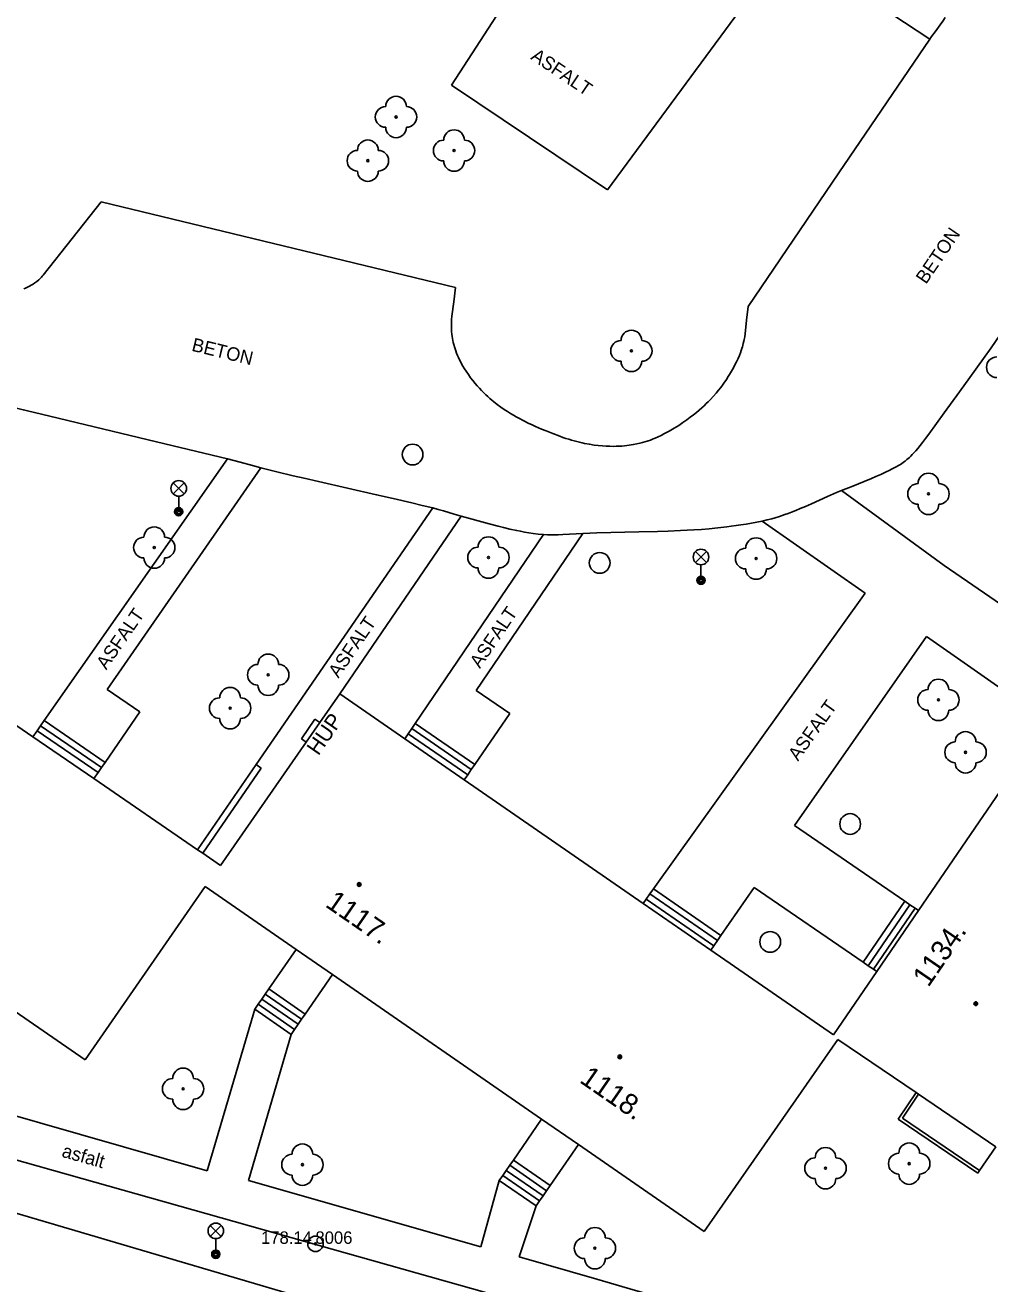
# Model space of a CAD drawing. Extents: x -539515 to -538098, y -1182060 to -1180157.
# Drawn here: x -538763.3 to -538716.8, y -1181224.5 to -1181163.7 of the extents above; entities that cross this region are included whole.
import ezdxf

# ---------------------------------------------------------------- set-up
doc = ezdxf.new("R2010")
doc.units = 0
for name, color, linetype in [('Vrstva 1', 7, 'Continuous'), ('Vrstva 13', 7, 'Continuous'), ('Vrstva 21', 7, 'Continuous'), ('Vrstva 22', 7, 'Continuous'), ('Vrstva 23', 7, 'Continuous'), ('Vrstva 24', 7, 'Continuous'), ('Vrstva 27', 7, 'Continuous'), ('Vrstva 33', 7, 'Continuous'), ('Vrstva 39', 7, 'Continuous'), ('Vrstva 40', 7, 'Continuous'), ('Vrstva 41', 7, 'Continuous'), ('Vrstva 47', 7, 'Continuous'), ('Vrstva 68', 7, 'Continuous'), ('Vrstva 88', 7, 'Continuous')]:
    doc.layers.add(name, color=color, linetype=linetype)

msp = doc.modelspace()

# ---------------------------------------------------------------- linework, layer by layer
at = {"layer": 'Vrstva 1'}
for p, q in [((-538754.64, -1181205.28), (-538760.42, -1181213.64)), ((-538730.55, -1181221.92), (-538724.09, -1181212.66))]:
    msp.add_line(p, q, dxfattribs=at)
for points in [[(-538771.831, -1181191.955), (-538762.945, -1181198.05)], [(-538749.097, -1181197.369), (-538748.13, -1181195.98)], [(-538744.997, -1181198.144), (-538748.13, -1181195.98)], [(-538749.754, -1181198.314), (-538749.097, -1181197.369)], [(-538720.2, -1181206.44), (-538713.952, -1181197.311)], [(-538762.945, -1181198.05), (-538760.002, -1181200.068)], [(-538753.89, -1181204.26), (-538749.754, -1181198.314)], [(-538742.129, -1181200.126), (-538744.997, -1181198.144)], [(-538760.002, -1181200.068), (-538754.999, -1181203.5)], [(-538733.488, -1181206.096), (-538742.129, -1181200.126)], [(-538754.999, -1181203.5), (-538754.751, -1181203.669)], [(-538754.751, -1181203.669), (-538753.89, -1181204.26)], [(-538750.245, -1181208.316), (-538754.64, -1181205.28)], [(-538730.226, -1181208.35), (-538733.488, -1181206.096)], [(-538722.215, -1181209.385), (-538720.2, -1181206.44)], [(-538748.492, -1181209.527), (-538750.245, -1181208.316)], [(-538724.306, -1181212.44), (-538730.226, -1181208.35)], [(-538760.42, -1181213.64), (-538766.517, -1181209.445)], [(-538738.391, -1181216.504), (-538748.492, -1181209.527)], [(-538724.306, -1181212.44), (-538722.215, -1181209.385)], [(-538724.09, -1181212.66), (-538720.321, -1181215.218)], [(-538720.321, -1181215.218), (-538720.196, -1181215.302)], [(-538720.196, -1181215.302), (-538716.472, -1181217.831)], [(-538736.616, -1181217.73), (-538738.391, -1181216.504)], [(-538730.55, -1181221.92), (-538736.616, -1181217.73)]]:
    msp.add_lwpolyline(points, dxfattribs=at)
at = {"layer": 'Vrstva 13'}
for p, q in [((-538736.25, -1181156.58), (-538742.75, -1181166.61)), ((-538735.22, -1181171.66), (-538726.507, -1181159.859)), ((-538719.66, -1181164.39), (-538726.507, -1181159.859)), ((-538742.75, -1181166.61), (-538735.22, -1181171.66)), ((-538762.41, -1181197.27), (-538753.55, -1181184.64)), ((-538751.95, -1181185.07), (-538759.36, -1181195.77)), ((-538723.92, -1181186.17), (-538718.96, -1181189.79)), ((-538752.18, -1181199.39), (-538743.65, -1181187.01)), ((-538748.13, -1181195.98), (-538742.27, -1181187.4)), ((-538727.74, -1181187.64), (-538722.78, -1181191.12)), ((-538744.49, -1181197.41), (-538738.31, -1181188.29)), ((-538736.41, -1181188.24), (-538741.55, -1181195.81)), ((-538718.96, -1181189.79), (-538712.702, -1181194.072)), ((-538722.78, -1181191.12), (-538733, -1181205.39)), ((-538719.81, -1181193.21), (-538726.19, -1181202.34)), ((-538714.61, -1181196.86), (-538719.81, -1181193.21)), ((-538757.793, -1181196.844), (-538759.36, -1181195.77)), ((-538739.923, -1181196.934), (-538741.55, -1181195.81)), ((-538759.467, -1181199.287), (-538762.41, -1181197.27)), ((-538757.793, -1181196.844), (-538759.467, -1181199.287)), ((-538744.49, -1181197.41), (-538741.62, -1181199.39)), ((-538739.923, -1181196.934), (-538741.62, -1181199.39)), ((-538759.806, -1181199.781), (-538762.749, -1181197.764)), ((-538759.636, -1181199.534), (-538762.579, -1181197.517)), ((-538744.83, -1181197.901), (-538741.961, -1181199.883)), ((-538744.659, -1181197.654), (-538741.79, -1181199.636)), ((-538720.86, -1181205.988), (-538726.19, -1181202.34)), ((-538730.078, -1181208.136), (-538733.34, -1181205.883)), ((-538729.908, -1181207.889), (-538733.17, -1181205.636)), ((-538729.738, -1181207.643), (-538733, -1181205.39)), ((-538729.738, -1181207.643), (-538728.14, -1181205.33)), ((-538722.875, -1181208.933), (-538728.14, -1181205.33)), ((-538722.875, -1181208.933), (-538720.86, -1181205.988)), ((-538722.627, -1181209.102), (-538720.612, -1181206.157)), ((-538722.379, -1181209.271), (-538720.364, -1181206.326)), ((-538751.901, -1181210.715), (-538750.148, -1181211.926)), ((-538751.731, -1181210.468), (-538749.978, -1181211.679)), ((-538751.56, -1181210.221), (-538749.807, -1181211.432)), ((-538752.23, -1181211.19), (-538754.53, -1181218.99)), ((-538752.23, -1181211.19), (-538750.49, -1181212.42)), ((-538752.072, -1181210.962), (-538750.319, -1181212.173)), ((-538750.49, -1181212.42), (-538752.55, -1181219.47)), ((-538754.53, -1181218.99), (-538769.32, -1181214.77)), ((-538733.22, -1181227.08), (-538775.4, -1181215.19)), ((-538716.472, -1181217.831), (-538717.255, -1181218.985)), ((-538737.982, -1181219.708), (-538739.758, -1181218.482)), ((-538738.493, -1181220.449), (-538740.269, -1181219.223)), ((-538738.323, -1181220.202), (-538740.099, -1181218.976)), ((-538738.152, -1181219.955), (-538739.928, -1181218.729)), ((-538752.55, -1181219.47), (-538741.32, -1181222.67)), ((-538741.32, -1181222.67), (-538740.44, -1181219.47)), ((-538738.66, -1181220.69), (-538740.44, -1181219.47)), ((-538738.66, -1181220.69), (-538739.48, -1181223.14))]:
    msp.add_line(p, q, dxfattribs=at)
for points in [[(-538762.945, -1181198.05), (-538762.749, -1181197.764), (-538762.579, -1181197.517), (-538762.41, -1181197.27)], [(-538744.997, -1181198.144), (-538744.83, -1181197.901), (-538744.659, -1181197.654), (-538744.49, -1181197.41)], [(-538760.002, -1181200.068), (-538759.806, -1181199.781), (-538759.636, -1181199.534), (-538759.467, -1181199.287)], [(-538742.129, -1181200.126), (-538741.961, -1181199.883), (-538741.79, -1181199.636), (-538741.62, -1181199.39)], [(-538733.488, -1181206.096), (-538733.34, -1181205.883), (-538733.17, -1181205.636), (-538733, -1181205.39)], [(-538720.2, -1181206.44), (-538720.364, -1181206.326), (-538720.612, -1181206.157), (-538720.86, -1181205.988)], [(-538730.226, -1181208.35), (-538730.078, -1181208.136), (-538729.908, -1181207.889), (-538729.738, -1181207.643)], [(-538750.245, -1181208.316), (-538751.56, -1181210.221), (-538751.731, -1181210.468), (-538751.901, -1181210.715), (-538752.072, -1181210.962), (-538752.23, -1181211.19)], [(-538722.215, -1181209.385), (-538722.379, -1181209.271), (-538722.627, -1181209.102), (-538722.875, -1181208.933)], [(-538748.492, -1181209.527), (-538749.807, -1181211.432), (-538749.978, -1181211.679), (-538750.148, -1181211.926), (-538750.319, -1181212.173), (-538750.49, -1181212.42)], [(-538738.391, -1181216.504), (-538739.758, -1181218.482), (-538739.928, -1181218.729), (-538740.099, -1181218.976), (-538740.269, -1181219.223), (-538740.44, -1181219.47)], [(-538736.616, -1181217.73), (-538737.982, -1181219.708), (-538738.152, -1181219.955), (-538738.323, -1181220.202), (-538738.493, -1181220.449), (-538738.66, -1181220.69)], [(-538739.48, -1181223.14), (-538735.731, -1181224.223), (-538733.856, -1181224.764), (-538731.98, -1181225.3)]]:
    msp.add_lwpolyline(points, dxfattribs=at)
at = {"layer": 'Vrstva 21'}
for radius in [0.375, 0.375, 0.05, 0.05]:
    msp.add_circle((-538749.31, -1181222.52), radius, dxfattribs=at)
at = {"layer": 'Vrstva 22'}
for centre in [(-538745.42, -1181168.14), (-538742.62, -1181169.76), (-538746.78, -1181170.25), (-538734.06, -1181179.43), (-538719.72, -1181186.33), (-538757.09, -1181188.92), (-538740.96, -1181189.4), (-538728.04, -1181189.45), (-538751.59, -1181195.06), (-538753.43, -1181196.67), (-538719.24, -1181196.27), (-538717.93, -1181198.8), (-538755.7, -1181215.04), (-538749.94, -1181218.7), (-538720.65, -1181218.65), (-538724.69, -1181218.87), (-538735.82, -1181222.73)]:
    msp.add_circle(centre, 0.05, dxfattribs=at)
for centre, start, end in [((-538745.92, -1181168.14), 90, 270), ((-538745.42, -1181167.64), 0, 180), ((-538744.92, -1181168.14), 270, 90), ((-538745.42, -1181168.64), 180, 0), ((-538742.62, -1181169.26), 0, 180), ((-538746.78, -1181169.75), 0, 180), ((-538743.12, -1181169.76), 90, 270), ((-538742.12, -1181169.76), 270, 90), ((-538747.28, -1181170.25), 90, 270), ((-538746.28, -1181170.25), 270, 90), ((-538742.62, -1181170.26), 180, 0), ((-538746.78, -1181170.75), 180, 0), ((-538734.06, -1181178.93), 0, 180), ((-538734.56, -1181179.43), 90, 270), ((-538733.56, -1181179.43), 270, 90), ((-538716.42, -1181180.22), 90, 270), ((-538734.06, -1181179.93), 180, 0), ((-538720.22, -1181186.33), 90, 270), ((-538719.72, -1181185.83), 0, 180), ((-538719.22, -1181186.33), 270, 90), ((-538719.72, -1181186.83), 180, 0), ((-538757.09, -1181188.42), 0, 180), ((-538757.59, -1181188.92), 90, 270), ((-538756.59, -1181188.92), 270, 90), ((-538741.46, -1181189.4), 90, 270), ((-538740.96, -1181188.9), 0, 180), ((-538740.46, -1181189.4), 270, 90), ((-538728.04, -1181188.95), 0, 180), ((-538757.09, -1181189.42), 180, 0), ((-538728.54, -1181189.45), 90, 270), ((-538727.54, -1181189.45), 270, 90), ((-538740.96, -1181189.9), 180, 0), ((-538728.04, -1181189.95), 180, 0), ((-538751.59, -1181194.56), 0, 180), ((-538752.09, -1181195.06), 90, 270), ((-538751.09, -1181195.06), 270, 90), ((-538751.59, -1181195.56), 180, 0), ((-538719.24, -1181195.77), 0, 180), ((-538753.93, -1181196.67), 90, 270), ((-538753.43, -1181196.17), 0, 180), ((-538752.93, -1181196.67), 270, 90), ((-538719.74, -1181196.27), 90, 270), ((-538718.74, -1181196.27), 270, 90), ((-538719.24, -1181196.77), 180, 0), ((-538753.43, -1181197.17), 180, 0), ((-538717.93, -1181198.3), 0, 180), ((-538718.43, -1181198.8), 90, 270), ((-538717.43, -1181198.8), 270, 90), ((-538717.93, -1181199.3), 180, 0), ((-538755.7, -1181214.54), 0, 180), ((-538756.2, -1181215.04), 90, 270), ((-538755.2, -1181215.04), 270, 90), ((-538755.7, -1181215.54), 180, 0), ((-538749.94, -1181218.2), 0, 180), ((-538724.69, -1181218.37), 0, 180), ((-538720.65, -1181218.15), 0, 180), ((-538750.44, -1181218.7), 90, 270), ((-538749.44, -1181218.7), 270, 90), ((-538725.19, -1181218.87), 90, 270), ((-538724.19, -1181218.87), 270, 90), ((-538721.15, -1181218.65), 90, 270), ((-538720.15, -1181218.65), 270, 90), ((-538749.94, -1181219.2), 180, 0), ((-538720.65, -1181219.15), 180, 0), ((-538724.69, -1181219.37), 180, 0), ((-538736.32, -1181222.73), 90, 270), ((-538735.82, -1181222.23), 0, 180), ((-538735.32, -1181222.73), 270, 90), ((-538735.82, -1181223.23), 180, 0)]:
    msp.add_arc(centre, 0.5, start, end, dxfattribs=at)
at = {"layer": 'Vrstva 24'}
for p, q in [((-538749.333, -1181197.205), (-538749.99, -1181198.15)), ((-538749.097, -1181197.369), (-538749.333, -1181197.205)), ((-538749.754, -1181198.314), (-538749.99, -1181198.15))]:
    msp.add_line(p, q, dxfattribs=at)
at = {"layer": 'Vrstva 27'}
for centre in [(-538744.62, -1181184.43), (-538735.59, -1181189.66), (-538723.5, -1181202.26), (-538727.36, -1181207.95)]:
    msp.add_circle(centre, 0.5, dxfattribs=at)
at = {"layer": 'Vrstva 33'}
for p, q in [((-538756.175, -1181186.33), (-538755.645, -1181185.8)), ((-538756.175, -1181185.8), (-538755.645, -1181186.33)), ((-538755.91, -1181186.44), (-538755.91, -1181187.19)), ((-538730.965, -1181189.64), (-538730.435, -1181189.11)), ((-538730.965, -1181189.11), (-538730.435, -1181189.64)), ((-538730.7, -1181189.75), (-538730.7, -1181190.5)), ((-538754.385, -1181222.16), (-538753.855, -1181221.63)), ((-538754.385, -1181221.63), (-538753.855, -1181222.16)), ((-538754.12, -1181222.27), (-538754.12, -1181223.02))]:
    msp.add_line(p, q, dxfattribs=at)
for centre, radius in [((-538755.91, -1181186.065), 0.375), ((-538755.91, -1181187.19), 0.2), ((-538755.91, -1181187.19), 0.145), ((-538755.91, -1181187.19), 0.0876), ((-538730.7, -1181189.375), 0.375), ((-538730.7, -1181190.5), 0.2), ((-538730.7, -1181190.5), 0.145), ((-538730.7, -1181190.5), 0.0876), ((-538754.12, -1181221.895), 0.375), ((-538754.12, -1181223.02), 0.2), ((-538754.12, -1181223.02), 0.145), ((-538754.12, -1181223.02), 0.0876)]:
    msp.add_circle(centre, radius, dxfattribs=at)
at = {"layer": 'Vrstva 39'}
for centre, radius in [((-538747.195, -1181205.18), 0.09), ((-538747.195, -1181205.18), 0.0398), ((-538717.437, -1181210.93), 0.09), ((-538717.437, -1181210.93), 0.0398), ((-538734.62, -1181213.497), 0.09), ((-538734.62, -1181213.497), 0.0398)]:
    msp.add_circle(centre, radius, dxfattribs=at)
at = {"layer": 'Vrstva 68'}
for p, q in [((-538754.751, -1181203.669), (-538751.932, -1181199.559)), ((-538720.321, -1181215.218), (-538721.189, -1181216.496)), ((-538720.196, -1181215.302), (-538720.979, -1181216.456)), ((-538721.189, -1181216.496), (-538717.34, -1181219.11)), ((-538770.69, -1181219.01), (-538735.9, -1181229.24))]:
    msp.add_line(p, q, dxfattribs=at)
for points in [[(-538754.999, -1181203.5), (-538752.18, -1181199.39), (-538751.932, -1181199.559)], [(-538720.979, -1181216.456), (-538717.255, -1181218.985), (-538717.34, -1181219.11)]]:
    msp.add_lwpolyline(points, dxfattribs=at)
at = {"layer": 'Vrstva 88'}
for p, q in [((-538724.04, -1181170.835), (-538719.66, -1181164.39)), ((-538728.42, -1181177.28), (-538724.04, -1181170.835)), ((-538742.55, -1181176.37), (-538759.65, -1181172.24)), ((-538756.982, -1181183.814), (-538762.131, -1181182.578)), ((-538753.55, -1181184.64), (-538756.982, -1181183.814))]:
    msp.add_line(p, q, dxfattribs=at)
for points in [[(-538719.66, -1181164.39), (-538719.568, -1181164.257), (-538719.404, -1181164.028), (-538719.154, -1181163.686), (-538719.031, -1181163.514), (-538718.91, -1181163.34)], [(-538759.65, -1181172.24), (-538761.055, -1181174.01), (-538762.46, -1181175.78), (-538762.5, -1181175.829), (-538762.542, -1181175.876), (-538762.583, -1181175.92), (-538762.67, -1181176.003), (-538762.758, -1181176.079), (-538762.848, -1181176.146), (-538762.938, -1181176.208), (-538763.029, -1181176.263), (-538763.121, -1181176.312), (-538763.211, -1181176.357), (-538763.302, -1181176.397), (-538763.391, -1181176.433)], [(-538742.55, -1181176.37), (-538742.635, -1181177.058), (-538742.72, -1181177.747), (-538742.737, -1181177.917), (-538742.747, -1181178.076), (-538742.749, -1181178.225), (-538742.746, -1181178.363), (-538742.738, -1181178.493), (-538742.727, -1181178.615), (-538742.712, -1181178.728), (-538742.695, -1181178.834), (-538742.676, -1181178.934), (-538742.656, -1181179.027), (-538742.635, -1181179.114), (-538742.589, -1181179.277), (-538742.542, -1181179.42), (-538742.496, -1181179.544), (-538742.452, -1181179.653), (-538742.41, -1181179.748), (-538742.371, -1181179.831), (-538742.299, -1181179.976), (-538742.24, -1181180.084), (-538742.193, -1181180.166), (-538742.119, -1181180.288), (-538742.04, -1181180.41), (-538741.929, -1181180.571), (-538741.819, -1181180.722), (-538741.711, -1181180.863), (-538741.603, -1181180.995), (-538741.497, -1181181.119), (-538741.393, -1181181.235), (-538741.29, -1181181.344), (-538741.189, -1181181.446), (-538741.09, -1181181.542), (-538740.992, -1181181.633), (-538740.896, -1181181.718), (-538740.803, -1181181.799), (-538740.711, -1181181.875), (-538740.531, -1181182.016), (-538740.359, -1181182.143), (-538740.195, -1181182.257), (-538740.039, -1181182.359), (-538739.891, -1181182.452), (-538739.751, -1181182.535), (-538739.618, -1181182.611), (-538739.493, -1181182.681), (-538739.255, -1181182.805), (-538739.044, -1181182.91), (-538738.857, -1181182.998), (-538738.692, -1181183.072), (-538738.401, -1181183.198), (-538738.181, -1181183.289), (-538737.847, -1181183.421), (-538737.51, -1181183.55), (-538737.365, -1181183.603)], [(-538714.704, -1181176.313), (-538715.01, -1181176.79), (-538715.29, -1181177.216), (-538715.555, -1181177.613), (-538715.805, -1181177.984), (-538716.28, -1181178.675), (-538716.699, -1181179.277), (-538717.069, -1181179.802), (-538717.722, -1181180.717), (-538718.216, -1181181.401), (-538718.962, -1181182.425), (-538719.71, -1181183.45), (-538719.864, -1181183.66), (-538720, -1181183.843), (-538720.122, -1181184.001), (-538720.233, -1181184.137), (-538720.332, -1181184.253), (-538720.421, -1181184.352), (-538720.502, -1181184.436)], [(-538730.446, -1181181.975), (-538730.35, -1181181.88), (-538730.262, -1181181.79), (-538730.102, -1181181.617), (-538729.965, -1181181.461), (-538729.849, -1181181.321), (-538729.75, -1181181.195), (-538729.666, -1181181.083), (-538729.593, -1181180.984), (-538729.47, -1181180.805), (-538729.381, -1181180.668), (-538729.316, -1181180.564), (-538729.221, -1181180.404), (-538729.13, -1181180.24), (-538729.077, -1181180.14), (-538728.983, -1181179.953), (-538728.908, -1181179.79), (-538728.847, -1181179.646), (-538728.797, -1181179.52), (-538728.757, -1181179.409), (-538728.725, -1181179.312), (-538728.699, -1181179.227), (-538728.658, -1181179.076), (-538728.631, -1181178.962), (-538728.613, -1181178.875), (-538728.591, -1181178.745), (-538728.573, -1181178.613), (-538728.496, -1181177.946), (-538728.42, -1181177.28)], [(-538762.131, -1181182.578), (-538764.706, -1181181.96), (-538767.28, -1181181.34), (-538768.045, -1181181.155), (-538768.81, -1181180.97), (-538769.744, -1181180.745), (-538771.146, -1181180.414), (-538771.848, -1181180.251)], [(-538737.365, -1181183.603), (-538737.223, -1181183.652), (-538737.084, -1181183.696), (-538736.949, -1181183.737), (-538736.816, -1181183.775), (-538736.686, -1181183.809), (-538736.56, -1181183.84), (-538736.437, -1181183.868), (-538736.317, -1181183.894), (-538736.084, -1181183.937), (-538735.864, -1181183.971), (-538735.656, -1181183.996), (-538735.461, -1181184.015), (-538735.278, -1181184.027), (-538735.106, -1181184.033), (-538734.945, -1181184.035), (-538734.794, -1181184.033), (-538734.653, -1181184.028), (-538734.521, -1181184.02), (-538734.398, -1181184.009), (-538734.283, -1181183.997), (-538734.175, -1181183.984), (-538733.974, -1181183.953), (-538733.8, -1181183.92), (-538733.649, -1181183.885), (-538733.517, -1181183.852), (-538733.403, -1181183.819), (-538733.304, -1181183.788), (-538733.132, -1181183.729), (-538733.004, -1181183.68), (-538732.909, -1181183.641), (-538732.769, -1181183.578), (-538732.63, -1181183.51), (-538732.493, -1181183.439), (-538732.362, -1181183.368), (-538732.236, -1181183.298), (-538731.997, -1181183.158), (-538731.776, -1181183.021), (-538731.574, -1181182.888), (-538731.388, -1181182.758), (-538731.217, -1181182.633), (-538731.061, -1181182.513), (-538730.916, -1181182.396), (-538730.784, -1181182.284), (-538730.662, -1181182.176), (-538730.549, -1181182.073), (-538730.446, -1181181.975)], [(-538745.564, -1181186.55), (-538746.363, -1181186.367), (-538749.161, -1181185.737), (-538749.86, -1181185.577), (-538750.384, -1181185.454), (-538751.168, -1181185.266), (-538751.559, -1181185.169), (-538751.95, -1181185.07), (-538752.35, -1181184.963), (-538752.949, -1181184.797), (-538753.249, -1181184.716), (-538753.55, -1181184.64)], [(-538720.502, -1181184.436), (-538720.574, -1181184.508), (-538720.639, -1181184.569), (-538720.756, -1181184.671), (-538720.847, -1181184.744), (-538720.918, -1181184.796)], [(-538720.918, -1181184.796), (-538721.027, -1181184.871), (-538721.14, -1181184.94), (-538721.308, -1181185.034), (-538721.467, -1181185.119), (-538721.617, -1181185.195), (-538721.758, -1181185.265), (-538722.024, -1181185.39), (-538722.258, -1181185.494), (-538722.464, -1181185.582), (-538722.826, -1181185.732), (-538723.372, -1181185.95), (-538723.92, -1181186.17), (-538724.157, -1181186.269), (-538724.598, -1181186.461), (-538725.366, -1181186.804), (-538725.654, -1181186.931), (-538725.907, -1181187.039), (-538726.13, -1181187.13)], [(-538744.652, -1181186.764), (-538745.564, -1181186.55)], [(-538735.732, -1181188.213), (-538736.071, -1181188.226), (-538736.41, -1181188.24), (-538737.361, -1181188.296), (-538737.598, -1181188.305), (-538737.776, -1181188.308), (-538737.91, -1181188.308), (-538738.11, -1181188.303), (-538738.31, -1181188.29), (-538738.562, -1181188.265), (-538738.798, -1181188.236), (-538739.018, -1181188.204), (-538739.224, -1181188.169), (-538739.416, -1181188.134), (-538739.596, -1181188.098), (-538739.933, -1181188.025), (-538740.227, -1181187.956), (-538740.483, -1181187.891), (-538740.931, -1181187.773), (-538742.27, -1181187.4), (-538742.615, -1181187.302), (-538743.132, -1181187.151), (-538743.39, -1181187.079), (-538743.65, -1181187.01), (-538744.167, -1181186.882), (-538744.652, -1181186.764)], [(-538726.13, -1181187.13), (-538726.326, -1181187.207), (-538726.498, -1181187.273), (-538726.65, -1181187.328), (-538726.917, -1181187.418), (-538727.12, -1181187.481), (-538727.273, -1181187.525), (-538727.505, -1181187.586), (-538727.74, -1181187.64), (-538728.009, -1181187.695), (-538728.27, -1181187.744), (-538728.523, -1181187.788), (-538728.769, -1181187.827), (-538729.007, -1181187.862), (-538729.237, -1181187.894), (-538729.46, -1181187.922), (-538729.893, -1181187.971), (-538730.3, -1181188.009), (-538730.681, -1181188.04), (-538731.038, -1181188.065), (-538731.373, -1181188.085), (-538731.688, -1181188.101), (-538732.278, -1181188.126), (-538732.794, -1181188.142), (-538733.698, -1181188.164), (-538735.054, -1181188.194), (-538735.732, -1181188.213)]]:
    msp.add_lwpolyline(points, dxfattribs=at)

# ---------------------------------------------------------------- texts
at = {"layer": 'Vrstva 22'}
msp.add_text('178.14 ', height=0.6, dxfattribs=at).set_placement((-538751.937, -1181222.52))
at = {"layer": 'Vrstva 23'}
msp.add_text('8006', height=0.6, dxfattribs=at).set_placement((-538749.31, -1181222.52))
at = {"layer": 'Vrstva 40'}
for s, rotation, p in [('ASFALT', 326.15219, (-538738.962, -1181165.328)), ('BETON', 55.71646, (-538719.84, -1181176.244)), ('BETON', 346.42192, (-538755.321, -1181179.419)), ('ASFALT', 55.29649, (-538759.408, -1181194.852)), ('ASFALT', 55.82365, (-538741.373, -1181194.784)), ('ASFALT', 55.66756, (-538748.203, -1181195.25)), ('ASFALT', 54.39022, (-538726.017, -1181199.257)), ('asfalt', 344.25754, (-538761.594, -1181218.313))]:
    msp.add_text(s, height=0.65, rotation=rotation, dxfattribs=at).set_placement(p)
at = {"layer": 'Vrstva 41'}
msp.add_text('HUP', height=0.75, rotation=55.1915, dxfattribs=at).set_placement((-538749.169, -1181198.997))
at = {"layer": 'Vrstva 47'}
for s, rotation, p in [('1117.', 325.36549, (-538748.885, -1181206.217)), ('1134.', 55.61267, (-538719.725, -1181210.175)), ('1118.', 325.36549, (-538736.612, -1181214.695))]:
    msp.add_text(s, height=1, rotation=rotation, dxfattribs=at).set_placement(p)

doc.saveas('drawing.dxf')
